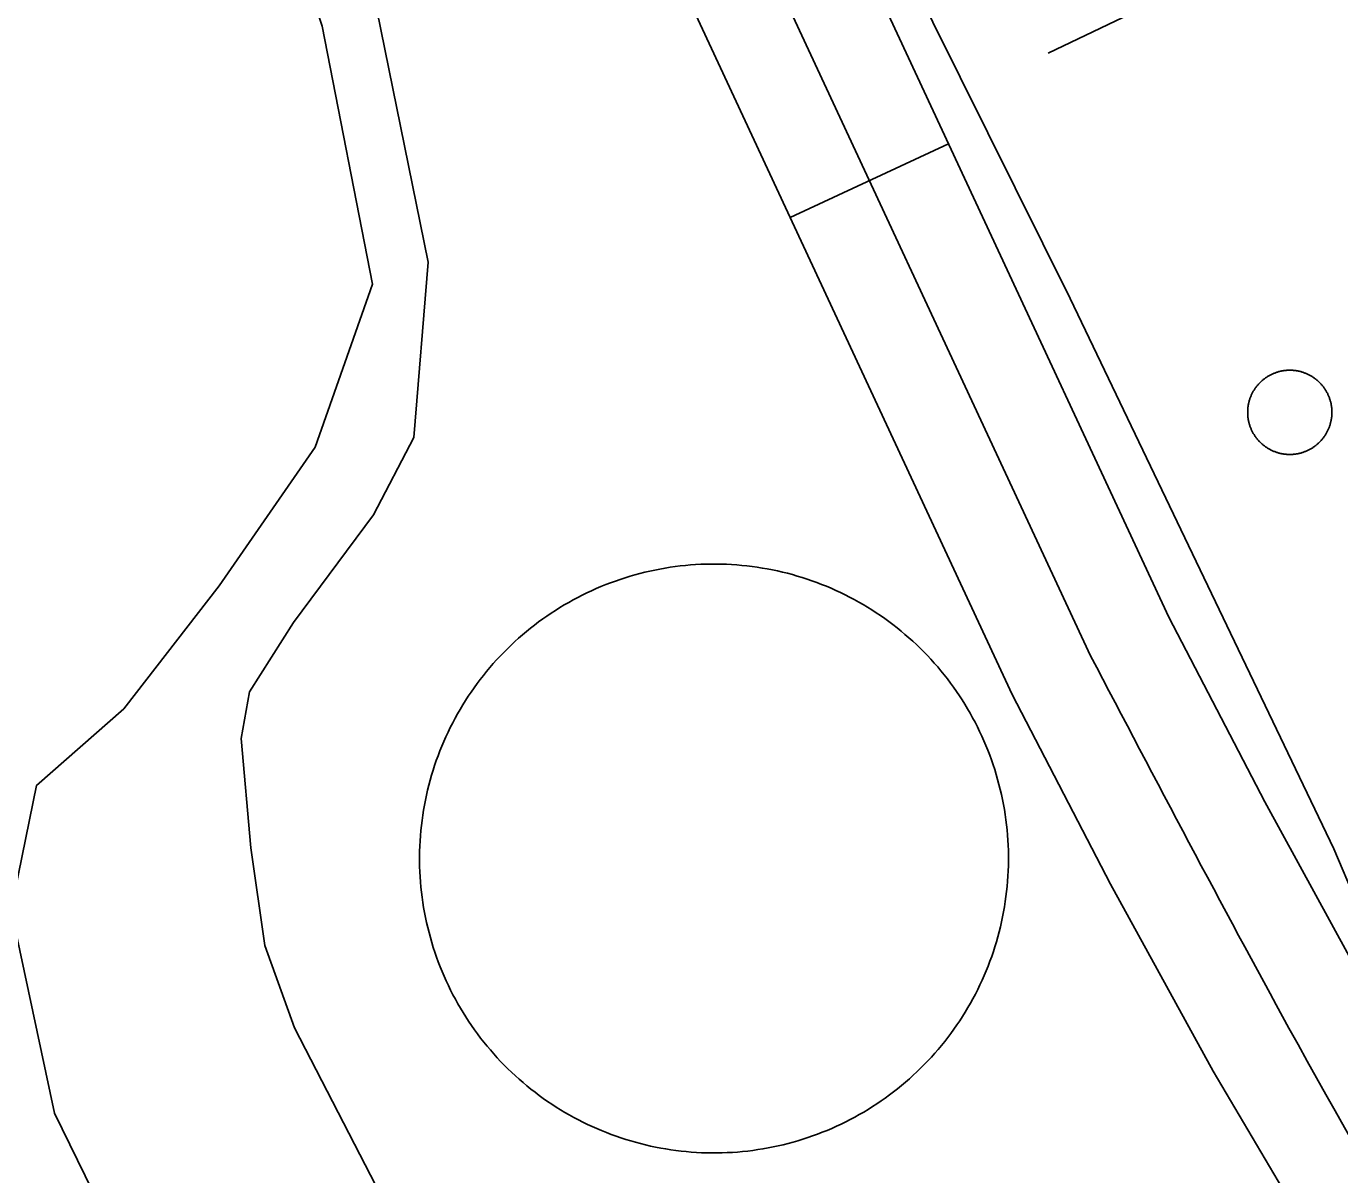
# Model space of a CAD drawing. Extents: x 3651524 to 3689615, y 505651 to 531377.
# Drawn here: x 3679103.4 to 3679328.9, y 515262.1 to 515459.3 of the extents above; entities that cross this region are included whole.
import ezdxf

# ---------------------------------------------------------------- set-up
doc = ezdxf.new("R2010")
doc.units = 0
for name, color, linetype in [('V-DOMW-TANK', 7, 'Continuous'), ('V-RAIL-TRAK', 7, 'Continuous'), ('V-RIVR-RANG-IDEN', 7, 'Continuous'), ('V-ROAD-CNTR', 7, 'Continuous'), ('V-SITE-OTLN', 7, 'Continuous'), ('V-SITE-VEGE', 7, 'Continuous'), ('V-UTIL-LINE', 7, 'Continuous')]:
    doc.layers.add(name, color=color, linetype=linetype)

msp = doc.modelspace()

# ---------------------------------------------------------------- linework, layer by layer
at = {"layer": 'V-DOMW-TANK'}
for points in [[(3679314.171, 515396.703), (3679314.237, 515396.812), (3679314.304, 515396.918), (3679314.374, 515397.023), (3679314.446, 515397.127), (3679314.519, 515397.23), (3679314.595, 515397.332), (3679314.671, 515397.432), (3679314.751, 515397.531), (3679314.829, 515397.631), (3679314.913, 515397.723), (3679314.997, 515397.819), (3679315.081, 515397.912), (3679315.169, 515398.004), (3679315.257, 515398.094), (3679315.347, 515398.182), (3679315.439, 515398.268), (3679315.531, 515398.354), (3679315.625, 515398.438), (3679315.722, 515398.52), (3679315.82, 515398.6), (3679315.918, 515398.677), (3679316.019, 515398.755), (3679316.121, 515398.829), (3679316.223, 515398.903), (3679316.328, 515398.974), (3679316.432, 515399.044), (3679316.539, 515399.112), (3679316.647, 515399.177), (3679316.756, 515399.243), (3679316.864, 515399.304), (3679316.979, 515399.364), (3679317.088, 515399.423), (3679317.2, 515399.476), (3679317.315, 515399.534), (3679317.43, 515399.585), (3679317.546, 515399.636), (3679317.665, 515399.683), (3679317.78, 515399.73), (3679317.899, 515399.777), (3679318.017, 515399.816), (3679318.136, 515399.857), (3679318.257, 515399.894), (3679318.378, 515399.931), (3679318.501, 515399.964), (3679318.622, 515399.996), (3679318.744, 515400.025), (3679318.869, 515400.052), (3679318.992, 515400.076), (3679319.117, 515400.101), (3679319.24, 515400.121), (3679319.365, 515400.14), (3679319.49, 515400.156), (3679319.617, 515400.17), (3679319.742, 515400.183), (3679319.869, 515400.195), (3679319.994, 515400.199), (3679320.121, 515400.205), (3679320.246, 515400.209), (3679320.373, 515400.209), (3679320.5, 515400.209), (3679320.625, 515400.205), (3679320.752, 515400.199), (3679320.876, 515400.191), (3679321.001, 515400.183), (3679321.128, 515400.17), (3679321.253, 515400.156), (3679321.378, 515400.14), (3679321.503, 515400.119), (3679321.628, 515400.099), (3679321.753, 515400.076), (3679321.876, 515400.052), (3679321.999, 515400.023), (3679322.122, 515399.994), (3679322.245, 515399.962), (3679322.365, 515399.929), (3679322.486, 515399.892), (3679322.607, 515399.855), (3679322.728, 515399.814), (3679322.847, 515399.773), (3679322.963, 515399.728), (3679323.082, 515399.681), (3679323.199, 515399.634), (3679323.314, 515399.583), (3679323.428, 515399.531), (3679323.543, 515399.476), (3679323.656, 515399.421), (3679323.768, 515399.361), (3679323.879, 515399.302), (3679323.987, 515399.241), (3679324.098, 515399.175), (3679324.204, 515399.11), (3679324.311, 515399.042), (3679324.415, 515398.972), (3679324.52, 515398.901), (3679324.622, 515398.827), (3679324.725, 515398.751), (3679324.825, 515398.675), (3679324.923, 515398.596), (3679325.022, 515398.516), (3679325.116, 515398.436)], [(3679325.116, 515398.436), (3679325.212, 515398.35), (3679325.304, 515398.264), (3679325.396, 515398.178), (3679325.486, 515398.09), (3679325.575, 515398), (3679325.661, 515397.907), (3679325.747, 515397.813), (3679325.831, 515397.717), (3679325.912, 515397.623), (3679325.992, 515397.526), (3679326.07, 515397.428), (3679326.148, 515397.328), (3679326.224, 515397.225), (3679326.295, 515397.123), (3679326.367, 515397.019), (3679326.437, 515396.912), (3679326.504, 515396.808), (3679326.57, 515396.699), (3679326.633, 515396.591), (3679326.697, 515396.48), (3679326.756, 515396.369), (3679326.816, 515396.259), (3679326.871, 515396.144), (3679326.926, 515396.031), (3679326.977, 515395.915), (3679327.029, 515395.8), (3679327.076, 515395.683), (3679327.123, 515395.567), (3679327.166, 515395.448), (3679327.209, 515395.329), (3679327.248, 515395.208), (3679327.287, 515395.089), (3679327.321, 515394.966), (3679327.356, 515394.846), (3679327.387, 515394.723), (3679327.414, 515394.6), (3679327.446, 515394.477), (3679327.469, 515394.354), (3679327.491, 515394.231), (3679327.512, 515394.104), (3679327.53, 515393.979), (3679327.547, 515393.854), (3679327.561, 515393.729), (3679327.573, 515393.605), (3679327.584, 515393.478), (3679327.592, 515393.353), (3679327.596, 515393.226), (3679327.6, 515393.099), (3679327.602, 515392.974), (3679327.6, 515392.847), (3679327.596, 515392.722), (3679327.592, 515392.595), (3679327.584, 515392.468), (3679327.573, 515392.343), (3679327.561, 515392.218), (3679327.547, 515392.091), (3679327.53, 515391.966), (3679327.512, 515391.841), (3679327.491, 515391.718), (3679327.467, 515391.593), (3679327.442, 515391.471), (3679327.414, 515391.346), (3679327.383, 515391.223), (3679327.356, 515391.102), (3679327.319, 515390.977), (3679327.285, 515390.858), (3679327.246, 515390.741), (3679327.205, 515390.619), (3679327.164, 515390.5), (3679327.119, 515390.381), (3679327.074, 515390.264), (3679327.025, 515390.148), (3679326.973, 515390.031), (3679326.922, 515389.916), (3679326.867, 515389.803), (3679326.812, 515389.691), (3679326.752, 515389.576), (3679326.693, 515389.468), (3679326.629, 515389.357), (3679326.566, 515389.251), (3679326.5, 515389.14), (3679326.433, 515389.035), (3679326.363, 515388.929), (3679326.291, 515388.825), (3679326.218, 515388.722), (3679326.142, 515388.622), (3679326.066, 515388.521), (3679325.986, 515388.423), (3679325.906, 515388.327), (3679325.824, 515388.229), (3679325.74, 515388.134), (3679325.656, 515388.042), (3679325.568, 515387.95), (3679325.48, 515387.86), (3679325.39, 515387.772), (3679325.296, 515387.684), (3679325.206, 515387.6), (3679325.11, 515387.516), (3679325.013, 515387.434), (3679324.917, 515387.354)], [(3679314.04, 515389.472), (3679313.981, 515389.582), (3679313.921, 515389.695), (3679313.866, 515389.808), (3679313.811, 515389.922), (3679313.76, 515390.037), (3679313.708, 515390.154), (3679313.661, 515390.27), (3679313.614, 515390.387), (3679313.571, 515390.506), (3679313.528, 515390.625), (3679313.487, 515390.744), (3679313.45, 515390.864), (3679313.414, 515390.985), (3679313.381, 515391.108), (3679313.35, 515391.229), (3679313.319, 515391.352), (3679313.293, 515391.475), (3679313.268, 515391.6), (3679313.246, 515391.722), (3679313.223, 515391.847), (3679313.205, 515391.972), (3679313.188, 515392.097), (3679313.174, 515392.224), (3679313.162, 515392.349), (3679313.153, 515392.474), (3679313.145, 515392.601), (3679313.139, 515392.726), (3679313.137, 515392.853), (3679313.135, 515392.98), (3679313.137, 515393.105), (3679313.139, 515393.232), (3679313.145, 515393.359), (3679313.153, 515393.486), (3679313.164, 515393.611), (3679313.176, 515393.736), (3679313.188, 515393.861), (3679313.207, 515393.985), (3679313.225, 515394.108), (3679313.246, 515394.235), (3679313.268, 515394.36), (3679313.295, 515394.483), (3679313.321, 515394.606), (3679313.352, 515394.729), (3679313.383, 515394.852), (3679313.418, 515394.973), (3679313.452, 515395.096), (3679313.491, 515395.212), (3679313.53, 515395.331), (3679313.573, 515395.454), (3679313.616, 515395.573), (3679313.663, 515395.689), (3679313.713, 515395.806), (3679313.762, 515395.921), (3679313.815, 515396.036), (3679313.87, 515396.15), (3679313.926, 515396.263), (3679313.985, 515396.378), (3679314.044, 515396.486), (3679314.106, 515396.595), (3679314.171, 515396.703)], [(3679324.917, 515387.354), (3679324.819, 515387.274), (3679324.718, 515387.198), (3679324.616, 515387.123), (3679324.514, 515387.049), (3679324.409, 515386.977), (3679324.305, 515386.908), (3679324.198, 515386.84), (3679324.09, 515386.772), (3679323.981, 515386.711), (3679323.871, 515386.65), (3679323.76, 515386.588), (3679323.647, 515386.531), (3679323.535, 515386.473), (3679323.422, 515386.42), (3679323.307, 515386.367), (3679323.191, 515386.318), (3679323.074, 515386.269), (3679322.957, 515386.224), (3679322.838, 515386.176), (3679322.72, 515386.136), (3679322.599, 515386.097), (3679322.48, 515386.06), (3679322.357, 515386.023), (3679322.236, 515385.988), (3679322.113, 515385.957), (3679321.991, 515385.929), (3679321.87, 515385.9), (3679321.745, 515385.875), (3679321.62, 515385.853), (3679321.495, 515385.832), (3679321.37, 515385.814), (3679321.245, 515385.798), (3679321.12, 515385.783), (3679320.995, 515385.771), (3679320.868, 515385.759), (3679320.743, 515385.753), (3679320.614, 515385.748), (3679320.491, 515385.744), (3679320.364, 515385.742), (3679320.237, 515385.744), (3679320.113, 515385.748), (3679319.986, 515385.753), (3679319.861, 515385.759), (3679319.734, 515385.771), (3679319.609, 515385.783), (3679319.484, 515385.798), (3679319.357, 515385.814), (3679319.232, 515385.832), (3679319.109, 515385.853), (3679318.984, 515385.877), (3679318.861, 515385.902), (3679318.738, 515385.929), (3679318.615, 515385.959), (3679318.493, 515385.99), (3679318.37, 515386.025), (3679318.249, 515386.06), (3679318.13, 515386.099), (3679318.009, 515386.138), (3679317.89, 515386.181), (3679317.772, 515386.226), (3679317.655, 515386.271), (3679317.538, 515386.32), (3679317.424, 515386.369), (3679317.309, 515386.422), (3679317.194, 515386.478), (3679317.081, 515386.533), (3679316.969, 515386.592), (3679316.856, 515386.652), (3679316.748, 515386.713), (3679316.639, 515386.779), (3679316.533, 515386.844), (3679316.426, 515386.912), (3679316.32, 515386.981), (3679316.217, 515387.053), (3679316.111, 515387.127), (3679316.012, 515387.2), (3679315.912, 515387.278), (3679315.816, 515387.356), (3679315.715, 515387.438), (3679315.619, 515387.518), (3679315.525, 515387.604), (3679315.433, 515387.688), (3679315.341, 515387.776), (3679315.251, 515387.864), (3679315.163, 515387.954), (3679315.077, 515388.046), (3679314.99, 515388.138), (3679314.907, 515388.233), (3679314.825, 515388.329), (3679314.745, 515388.427), (3679314.667, 515388.526), (3679314.589, 515388.626), (3679314.515, 515388.726), (3679314.442, 515388.831), (3679314.37, 515388.933), (3679314.3, 515389.042), (3679314.233, 515389.146), (3679314.167, 515389.253), (3679314.102, 515389.363), (3679314.04, 515389.472)], [(3679183.001, 515349.155), (3679183.579, 515349.82), (3679184.168, 515350.478), (3679184.77, 515351.123), (3679185.381, 515351.76), (3679186.007, 515352.384), (3679186.638, 515352.997), (3679187.283, 515353.601), (3679187.939, 515354.191), (3679188.604, 515354.772), (3679189.28, 515355.34), (3679189.964, 515355.895), (3679190.661, 515356.44), (3679191.363, 515356.972), (3679192.078, 515357.492), (3679192.799, 515357.996), (3679193.53, 515358.494), (3679194.269, 515358.975), (3679195.019, 515359.444), (3679195.774, 515359.899), (3679196.538, 515360.341), (3679197.306, 515360.769), (3679198.087, 515361.185), (3679198.873, 515361.586), (3679199.666, 515361.973), (3679200.466, 515362.348), (3679201.271, 515362.71), (3679202.082, 515363.055), (3679202.901, 515363.386), (3679203.725, 515363.704), (3679204.552, 515364.005), (3679205.388, 515364.294), (3679206.227, 515364.568), (3679207.069, 515364.828), (3679207.919, 515365.072), (3679208.771, 515365.301), (3679209.627, 515365.514), (3679210.485, 515365.715), (3679211.349, 515365.901), (3679212.216, 515366.069), (3679213.084, 515366.223), (3679213.954, 515366.362), (3679214.829, 515366.485), (3679215.705, 515366.593), (3679216.582, 515366.688), (3679217.461, 515366.763), (3679218.341, 515366.829), (3679219.224, 515366.876), (3679220.105, 515366.907), (3679220.987, 515366.923), (3679221.87, 515366.925), (3679222.753, 515366.911), (3679223.633, 515366.88), (3679224.516, 515366.835), (3679225.397, 515366.776), (3679226.275, 515366.7), (3679227.154, 515366.608), (3679228.028, 515366.501), (3679228.903, 515366.381), (3679229.775, 515366.243), (3679230.644, 515366.092), (3679231.51, 515365.924), (3679232.374, 515365.742), (3679233.234, 515365.541), (3679234.09, 515365.332), (3679234.944, 515365.105), (3679235.792, 515364.861), (3679236.636, 515364.605), (3679237.478, 515364.333), (3679238.309, 515364.046), (3679239.141, 515363.747), (3679239.964, 515363.431), (3679240.783, 515363.102), (3679241.596, 515362.758), (3679242.403, 515362.399), (3679243.204, 515362.026), (3679243.997, 515361.641), (3679244.783, 515361.242), (3679245.563, 515360.828), (3679246.335, 515360.4), (3679247.101, 515359.96), (3679247.857, 515359.507), (3679248.607, 515359.043), (3679249.348, 515358.561), (3679250.079, 515358.068), (3679250.804, 515357.562), (3679251.517, 515357.046), (3679252.223, 515356.515), (3679252.92, 515355.973), (3679253.606, 515355.418), (3679254.282, 515354.85), (3679254.949, 515354.273), (3679255.609, 515353.683), (3679256.252, 515353.083), (3679256.887, 515352.47), (3679257.513, 515351.846), (3679258.126, 515351.213), (3679258.728, 515350.568), (3679259.32, 515349.913), (3679259.899, 515349.247), (3679260.469, 515348.571)], [(3679173.846, 515299.423), (3679173.558, 515300.259), (3679173.285, 515301.096), (3679173.025, 515301.94), (3679172.781, 515302.788), (3679172.552, 515303.642), (3679172.337, 515304.498), (3679172.14, 515305.356), (3679171.952, 515306.221), (3679171.784, 515307.087), (3679171.628, 515307.955), (3679171.489, 515308.826), (3679171.366, 515309.7), (3679171.258, 515310.577), (3679171.164, 515311.453), (3679171.086, 515312.332), (3679171.024, 515313.212), (3679170.977, 515314.095), (3679170.944, 515314.976), (3679170.928, 515315.858), (3679170.926, 515316.741), (3679170.94, 515317.624), (3679170.971, 515318.504), (3679171.016, 515319.387), (3679171.078, 515320.268), (3679171.153, 515321.146), (3679171.245, 515322.025), (3679171.35, 515322.897), (3679171.473, 515323.774), (3679171.608, 515324.646), (3679171.762, 515325.515), (3679171.927, 515326.383), (3679172.108, 515327.245), (3679172.308, 515328.105), (3679172.521, 515328.961), (3679172.749, 515329.816), (3679172.99, 515330.663), (3679173.246, 515331.507), (3679173.519, 515332.347), (3679173.805, 515333.182), (3679174.109, 515334.012), (3679174.422, 515334.837), (3679174.752, 515335.654), (3679175.096, 515336.465), (3679175.452, 515337.274), (3679175.825, 515338.075), (3679176.21, 515338.868), (3679176.613, 515339.656), (3679177.023, 515340.434), (3679177.451, 515341.206), (3679177.891, 515341.972), (3679178.344, 515342.728), (3679178.811, 515343.478), (3679179.29, 515344.219), (3679179.784, 515344.95), (3679180.289, 515345.675), (3679180.808, 515346.39), (3679181.338, 515347.094), (3679181.879, 515347.791), (3679182.434, 515348.477), (3679183.001, 515349.155)], [(3679260.469, 515348.571), (3679261.024, 515347.887), (3679261.568, 515347.193), (3679262.101, 515346.488), (3679262.619, 515345.776), (3679263.127, 515345.053), (3679263.621, 515344.321), (3679264.104, 515343.582), (3679264.571, 515342.835), (3679265.027, 515342.077), (3679265.47, 515341.315), (3679265.898, 515340.543), (3679266.314, 515339.765), (3679266.715, 515338.978), (3679267.102, 515338.186), (3679267.477, 515337.387), (3679267.837, 515336.58), (3679268.181, 515335.769), (3679268.513, 515334.95), (3679268.831, 515334.127), (3679269.134, 515333.297), (3679269.422, 515332.464), (3679269.697, 515331.626), (3679269.955, 515330.782), (3679270.199, 515329.934), (3679270.426, 515329.08), (3679270.643, 515328.224), (3679270.844, 515327.366), (3679271.028, 515326.502), (3679271.196, 515325.636), (3679271.354, 515324.767), (3679271.491, 515323.897), (3679271.614, 515323.022), (3679271.722, 515322.146), (3679271.817, 515321.269), (3679271.894, 515320.391), (3679271.956, 515319.51), (3679272.005, 515318.627), (3679272.036, 515317.747), (3679272.052, 515316.864), (3679272.054, 515315.981), (3679272.04, 515315.099), (3679272.009, 515314.216), (3679271.964, 515313.335), (3679271.905, 515312.455), (3679271.831, 515311.576), (3679271.737, 515310.697), (3679271.63, 515309.821), (3679271.509, 515308.948), (3679271.372, 515308.076), (3679271.219, 515307.208), (3679271.053, 515306.339), (3679270.87, 515305.477), (3679270.672, 515304.617), (3679270.459, 515303.761), (3679270.231, 515302.907), (3679269.99, 515302.059), (3679269.734, 515301.215), (3679269.461, 515300.376), (3679269.177, 515299.54), (3679268.874, 515298.71), (3679268.558, 515297.885), (3679268.229, 515297.068), (3679267.886, 515296.255), (3679267.528, 515295.448), (3679267.155, 515294.647), (3679266.77, 515293.855), (3679266.373, 515293.066), (3679265.957, 515292.288), (3679265.529, 515291.516), (3679265.091, 515290.75), (3679264.636, 515289.994), (3679264.169, 515289.245), (3679263.69, 515288.503), (3679263.197, 515287.772), (3679262.691, 515287.047), (3679262.175, 515286.332), (3679261.644, 515285.628), (3679261.101, 515284.932), (3679260.546, 515284.245), (3679259.979, 515283.568), (3679259.402, 515282.902), (3679258.812, 515282.245), (3679258.212, 515281.599), (3679257.599, 515280.963), (3679256.975, 515280.338), (3679256.342, 515279.726), (3679255.695, 515279.123), (3679255.041, 515278.532), (3679254.376, 515277.95), (3679253.7, 515277.383), (3679253.016, 515276.828), (3679252.322, 515276.283), (3679251.617, 515275.75), (3679250.902, 515275.23), (3679250.182, 515274.724), (3679249.45, 515274.229), (3679248.711, 515273.747), (3679247.964, 515273.278), (3679247.208, 515272.824), (3679246.444, 515272.381)], [(3679246.444, 515272.381), (3679245.672, 515271.953), (3679244.894, 515271.538), (3679244.107, 515271.136), (3679243.315, 515270.747), (3679242.514, 515270.374), (3679241.709, 515270.014), (3679240.898, 515269.67), (3679240.079, 515269.336), (3679239.255, 515269.019), (3679238.428, 515268.718), (3679237.592, 515268.429), (3679236.755, 515268.154), (3679235.911, 515267.896), (3679235.063, 515267.651), (3679234.211, 515267.421), (3679233.355, 515267.208), (3679232.497, 515267.007), (3679231.633, 515266.823), (3679230.764, 515266.653), (3679229.896, 515266.5), (3679229.026, 515266.36), (3679228.151, 515266.237), (3679227.275, 515266.127), (3679226.398, 515266.035), (3679225.52, 515265.957), (3679224.639, 515265.893), (3679223.76, 515265.846), (3679222.876, 515265.816), (3679221.993, 515265.799), (3679221.11, 515265.797), (3679220.227, 515265.811), (3679219.347, 515265.842), (3679218.464, 515265.887), (3679217.584, 515265.947), (3679216.705, 515266.022), (3679215.824, 515266.115), (3679214.952, 515266.221), (3679214.077, 515266.342), (3679213.205, 515266.479), (3679212.339, 515266.631), (3679211.47, 515266.799), (3679210.606, 515266.981), (3679209.746, 515267.179), (3679208.89, 515267.39), (3679208.036, 515267.618), (3679207.188, 515267.861), (3679206.342, 515268.12), (3679205.504, 515268.39), (3679204.669, 515268.677), (3679203.839, 515268.976), (3679203.016, 515269.291), (3679202.197, 515269.621), (3679201.384, 515269.965), (3679200.577, 515270.323), (3679199.776, 515270.696), (3679198.984, 515271.081), (3679198.197, 515271.48), (3679197.417, 515271.894), (3679196.645, 515272.324), (3679195.879, 515272.762), (3679195.123, 515273.215), (3679194.374, 515273.682), (3679193.632, 515274.161), (3679192.901, 515274.655), (3679192.18, 515275.158), (3679191.461, 515275.677), (3679190.757, 515276.207), (3679190.062, 515276.75), (3679189.376, 515277.305), (3679188.699, 515277.872), (3679188.031, 515278.45), (3679187.376, 515279.039), (3679186.728, 515279.64), (3679186.093, 515280.252), (3679185.467, 515280.877), (3679184.854, 515281.509), (3679184.252, 515282.154), (3679183.66, 515282.81), (3679183.081, 515283.477), (3679182.512, 515284.151), (3679181.957, 515284.835), (3679181.412, 515285.53), (3679180.879, 515286.234), (3679180.361, 515286.947), (3679179.853, 515287.67), (3679179.36, 515288.401), (3679178.88, 515289.14), (3679178.409, 515289.886), (3679177.953, 515290.643), (3679177.51, 515291.409), (3679177.082, 515292.179), (3679176.667, 515292.958), (3679176.265, 515293.744), (3679175.878, 515294.537), (3679175.503, 515295.335), (3679175.145, 515296.142), (3679174.799, 515296.953), (3679174.467, 515297.773), (3679174.15, 515298.596), (3679173.846, 515299.423)]]:
    msp.add_lwpolyline(points, dxfattribs=at)
at = {"layer": 'V-RAIL-TRAK'}
msp.add_lwpolyline([(3679331.76, 515308.946), (3679327.94, 515318.015), (3679282.657, 515412.497), (3679216.596, 515545.486)], dxfattribs=at)
at = {"layer": 'V-ROAD-CNTR'}
msp.add_line((3679261.778, 515439.09), (3679234.579, 515426.431), dxfattribs=at)
for points in [[(3678910.631, 516158.06), (3679286.154, 515351.162)], [(3679160.43, 515656.859), (3679299.617, 515357.783), (3679316.065, 515326.077), (3679333.267, 515294.666), (3679359.422, 515250.404), (3679387.746, 515207.616), (3679402.179, 515189.041), (3679427.257, 515163.744), (3679455.797, 515140.136), (3679475.799, 515126.14), (3679521.066, 515102.281)], [(3679133.178, 515644.318), (3679272.691, 515344.541), (3679289.591, 515311.963), (3679307.189, 515279.826), (3679333.984, 515234.485), (3679363.358, 515190.108), (3679379.601, 515169.205), (3679406.995, 515141.572), (3679437.607, 515116.25), (3679475.321, 515089.86)]]:
    msp.add_lwpolyline(points, dxfattribs=at)
msp.add_spline([(3679286.154, 515351.162), (3679320.228, 515287.246), (3679375.552, 515198.862), (3679446.702, 515128.193), (3679537.078, 515082.948)], degree=3, dxfattribs=at)
at = {"layer": 'V-SITE-OTLN'}
msp.add_lwpolyline([(3679286.595, 514999.082), (3679256.678, 515051.804), (3679213.057, 515165.679), (3679172.827, 515242.005), (3679149.479, 515287.252), (3679144.359, 515301.4), (3679141.959, 515318.175), (3679140.267, 515336.949), (3679141.742, 515344.958), (3679149.305, 515356.884), (3679163.004, 515375.4), (3679169.92, 515388.675), (3679172.433, 515418.76), (3679158.204, 515488.626), (3679131.883, 515556.017), (3679017.314, 515511.068)], dxfattribs=at)
at = {"layer": 'V-SITE-VEGE'}
msp.add_lwpolyline([(3679099.094, 515525.817), (3679119.128, 515522.805), (3679140.185, 515501.03), (3679154.214, 515459.29), (3679162.847, 515414.961), (3679153.006, 515387.01), (3679136.54, 515363.184), (3679120.119, 515342.036), (3679105.173, 515328.898), (3679100.798, 515307.548), (3679108.249, 515272.613), (3679171.688, 515143.015), (3679200.079, 515079.611), (3679216.834, 515040.503)], dxfattribs=at)
at = {"layer": 'V-UTIL-LINE'}
msp.add_lwpolyline([(3679278.897, 515454.631), (3679325.116, 515476.78), (3679428.075, 515523.528), (3679467.014, 515541.216), (3679489.64, 515562.452), (3679537.844, 515585.879), (3679459.213, 515740.46), (3679409.715, 515835.606), (3679362.77, 515926.779), (3679294.517, 516075.292), (3679269.834, 516126.795), (3679273.906, 516135.241), (3679248.555, 516186.099)], dxfattribs=at)

# ---------------------------------------------------------------- texts
at = {"layer": 'V-RIVR-RANG-IDEN'}
msp.add_text('U-040', height=83, rotation=293.48733, dxfattribs=at).set_placement((3678975.09, 515304.703))

doc.saveas('drawing.dxf')
